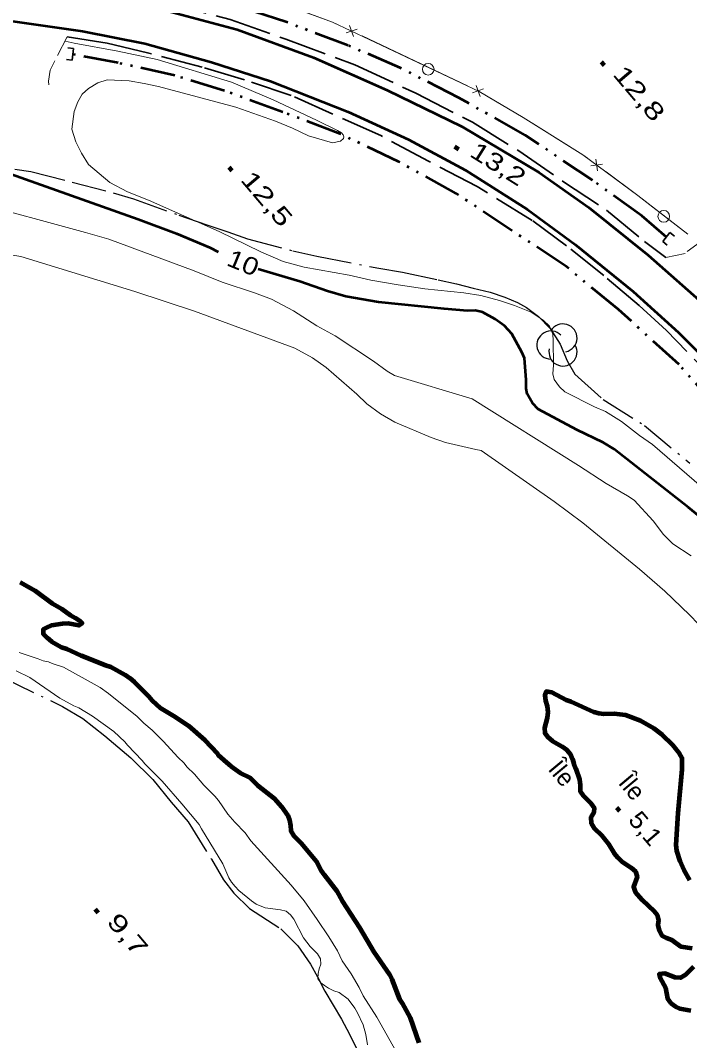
# Model space of a CAD drawing. Extents: x 386081 to 389416, y 5130568 to 5134082.
# Drawn here: x 387637.5 to 387752.2, y 5133349 to 5133523.9 of the extents above; entities that cross this region are included whole.
import ezdxf
from ezdxf.enums import TextEntityAlignment as Align

# ---------------------------------------------------------------- set-up
doc = ezdxf.new("R2010")
doc.units = 0
doc.header["$LTSCALE"] = 1.2
for name, pattern in [('DASH_DOUBLE_DOT', [9.2, 5, -1.2, 0.3, -1.2, 0.3, -1.2]), ('DOT_DASHED', [7.7, 5, -1.2, 0.3, -1.2]), ('LONG_DASHED', [7.5, 6, -1.5]), ('MEDIUM_DASHED', [4.5, 3, -1.5])]:
    doc.linetypes.add(name, pattern=pattern)
for name, color, linetype, lineweight in [('1', 7, 'Continuous', 53), ('19', 7, 'Continuous', 13), ('2', 7, 'Continuous', 13), ('21', 7, 'LONG_DASHED', 35), ('26', 7, 'Continuous', 35), ('3', 7, 'Continuous', 140), ('36', 7, 'Continuous', 13), ('37', 7, 'Continuous', 13), ('4', 7, 'DASH_DOUBLE_DOT', 53), ('41', 7, 'DOT_DASHED', 25), ('44', 7, 'Continuous', 25)]:
    doc.layers.add(name, color=color, linetype=linetype, lineweight=lineweight)
doc.layers.add('8', color=7, linetype='Continuous')

msp = doc.modelspace()

# ---------------------------------------------------------------- linework, layer by layer
at = {"layer": '1'}
for points in [[(387634, 5133498.22), (387657.68, 5133489.8)], [(387657.68, 5133489.8), (387664.23, 5133487.38), (387669.93, 5133484.95), (387671.38, 5133484.24)], [(387757.92, 5133435.51), (387752, 5133440.37), (387739.25, 5133450.41), (387737.36, 5133451.5), (387732.86, 5133453.68), (387726.21, 5133457.26), (387725.23, 5133458.28), (387724.32, 5133459.86), (387724.15, 5133460.76), (387724.17, 5133462.3), (387723.86, 5133466.01), (387723.44, 5133467), (387721.7, 5133470.16), (387720.46, 5133471.55), (387718.87, 5133472.7), (387716.69, 5133473.87), (387715.45, 5133474.18), (387714.13, 5133474.13), (387710.12, 5133474.44), (387698.85, 5133475.62), (387693.23, 5133476.59), (387690.11, 5133477.46), (387685.34, 5133479.13), (387678.25, 5133481.26)]]:
    msp.add_lwpolyline(points, dxfattribs=at)
at = {"layer": '19', "linetype": 'MEDIUM_DASHED'}
for points in [[(387645.5, 5133521.09), (387643.35, 5133516.97), (387642.6, 5133515.36), (387642.27, 5133513.5), (387642.33, 5133512.88)], [(387754.68, 5133486.4), (387751.39, 5133483.96), (387748.09, 5133483.23)]]:
    msp.add_lwpolyline(points, dxfattribs=at)
at = {"layer": '2'}
for points in [[(387691.83, 5133505.04), (387688.23, 5133506.83), (387680.77, 5133510.31), (387673.67, 5133513.3), (387660.93, 5133517.23), (387654.19, 5133518.65), (387646.68, 5133520.01), (387645.12, 5133520.36)], [(387771.46, 5133429), (387745.83, 5133451.2), (387743.58, 5133452.7), (387740.51, 5133455.11), (387737.75, 5133456.84), (387735.9, 5133457.63), (387730.77, 5133460.24), (387729.85, 5133461.05), (387728.95, 5133462.32), (387728.75, 5133463.28), (387728.82, 5133464.8), (387728.8, 5133469.03), (387728.76, 5133470.12), (387728.15, 5133471.45), (387727.07, 5133472.53), (387725.02, 5133473.85), (387722.14, 5133475.04), (387719.62, 5133475.88), (387716.38, 5133476.71), (387713.49, 5133477.17), (387706.77, 5133477.86), (387702.21, 5133478.56), (387697.53, 5133479.39), (387693.8, 5133480.21), (387686.12, 5133481.62), (387682.51, 5133482.57), (387678.66, 5133484.25), (387671.56, 5133487.72), (387659.41, 5133493.11), (387655.8, 5133494.54), (387652.79, 5133496.1), (387649.17, 5133499.23), (387647.96, 5133501.17), (387646.99, 5133503.1), (387646.26, 5133505.28), (387646.67, 5133508.31), (387647.32, 5133509.95), (387648.04, 5133511.29), (387649.12, 5133512.26), (387650.73, 5133513.18), (387652.35, 5133513.73), (387656.14, 5133513.57), (387658.66, 5133513.1), (387661.13, 5133512.57), (387674.41, 5133509.06), (387681.2, 5133506.61), (387684.09, 5133505.42), (387686.86, 5133504.1), (387690.94, 5133502.91), (387692.32, 5133503.22), (387692.86, 5133503.65), (387692.92, 5133503.95), (387692.8, 5133504.31), (387692.5, 5133504.62), (387691.83, 5133505.04)], [(387752.46, 5133432.09), (387749.3, 5133434.16), (387747.73, 5133435.76), (387745.92, 5133438.12), (387742.66, 5133441.63), (387741.54, 5133442.4), (387737.87, 5133444.48), (387733.15, 5133447.58), (387714.92, 5133459), (387701.6, 5133463.01), (387700.33, 5133463.74), (387697.98, 5133465.46), (387691.4, 5133469.83), (387688.27, 5133471.55), (387684.3, 5133474.09), (387680.49, 5133476.08), (387677.59, 5133477.22), (387672.06, 5133479.03), (387667.24, 5133480.95), (387652.62, 5133486.4), (387648.65, 5133487.55), (387628.84, 5133492.92)], [(387762.22, 5133413.4), (387758.97, 5133416.43), (387756.94, 5133417.79), (387753.68, 5133420.37), (387752.16, 5133422), (387747.94, 5133426.04), (387743.59, 5133429.8), (387733.88, 5133437.76), (387728.95, 5133441.41), (387716.47, 5133450.16), (387715.55, 5133450.3), (387710.35, 5133451.51), (387707.86, 5133452.41), (387701.66, 5133455.03), (387699.18, 5133456.46), (387696.83, 5133458.17), (387695.14, 5133459.8), (387689.9, 5133464.38), (387687.56, 5133466.03), (387684.52, 5133467.73), (387667.29, 5133474.07), (387657.07, 5133477.44), (387637.55, 5133483.41), (387634.86, 5133483.87)], [(387637.24, 5133415.52), (387640.51, 5133414.44), (387641.36, 5133414.08), (387642.27, 5133413.9), (387642.93, 5133413.6), (387644.87, 5133413.01), (387651.16, 5133409.51), (387652.56, 5133408.49), (387657.46, 5133404.56), (387658.62, 5133403.41), (387660.07, 5133402.2), (387662.01, 5133400.26), (387664.44, 5133397.59), (387665.53, 5133396.51), (387666.01, 5133395.9), (387667.29, 5133394.63)], [(387636.72, 5133412.38), (387639.08, 5133411.23), (387644.22, 5133407.68), (387646.64, 5133406.36), (387647.49, 5133406), (387649.84, 5133404.61), (387653.47, 5133401.96), (387655.35, 5133400.21), (387655.83, 5133399.6), (387658.32, 5133397), (387658.8, 5133396.4), (387661.77, 5133393.44), (387665.16, 5133389.56), (387668.13, 5133385.99), (387668.49, 5133385.27), (387672.19, 5133379.27), (387673.17, 5133376.84), (387673.65, 5133376.11), (387674.26, 5133375.39), (387674.93, 5133374.72), (387677.1, 5133372.91), (387677.89, 5133372.37), (387679.4, 5133371.71), (387682.05, 5133371.37), (387683.02, 5133371.13), (387683.74, 5133370.53), (387684.35, 5133369.8), (387685.99, 5133366.59), (387687.14, 5133365.07), (387688.41, 5133363.81), (387688.9, 5133362.96), (387688.96, 5133362.05), (387688.66, 5133361.25), (387688.49, 5133360.46), (387688.43, 5133359.55), (387688.98, 5133358.88), (387689.58, 5133358.4), (387690.3, 5133357.92), (387691.21, 5133357.5), (387692.12, 5133357.2), (387693.63, 5133356.06), (387694.78, 5133354.54), (387695.26, 5133353.69), (387696.24, 5133351.63), (387696.67, 5133349.99), (387696.97, 5133348.23)], [(387667.29, 5133394.63), (387668.92, 5133392.75), (387670.8, 5133390.87), (387671.41, 5133390.15), (387673.05, 5133387.78), (387674.2, 5133386.39), (387676.02, 5133384.57), (387676.99, 5133383.24), (387683.91, 5133375.61), (387686.09, 5133372.94), (387688.34, 5133369.73), (387690.34, 5133366.76), (387691.8, 5133364.33), (387692.65, 5133362.63), (387694.17, 5133360.38), (387695.51, 5133358.08), (387696.24, 5133356.62), (387698.55, 5133352.98), (387703.41, 5133344.36)]]:
    msp.add_lwpolyline(points, dxfattribs=at)
at = {"layer": '21'}
for points in [[(387599.75, 5133532.84), (387601.89, 5133532.54), (387609.45, 5133532.48), (387619.69, 5133532.65), (387629.58, 5133532), (387639.8, 5133530.88), (387650.25, 5133529.34), (387662.34, 5133526.96), (387673.43, 5133524.05), (387682.97, 5133520.68), (387694.82, 5133516.3), (387705.25, 5133511.43), (387714.94, 5133506.44), (387722.9, 5133501.53), (387730.58, 5133496.24), (387737.94, 5133491.37), (387744.44, 5133486.01), (387748.09, 5133483.23)], [(387759.67, 5133458.47), (387757.96, 5133460.62), (387748.24, 5133470.72), (387743.56, 5133475.01), (387737.45, 5133480.16), (387731.09, 5133485.25), (387725.22, 5133489.61), (387715.74, 5133495.44), (387707.45, 5133499.75), (387699.23, 5133504.15), (387683.91, 5133511.05), (387675.91, 5133513.72), (387668.63, 5133515.88), (387659.24, 5133518.38), (387652.34, 5133520), (387645.5, 5133521.09)]]:
    msp.add_lwpolyline(points, dxfattribs=at)
at = {"layer": '21', "linetype": 'Continuous', "lineweight": 53}
for points in [[(387625.34, 5133530.63), (387638.01, 5133529.58), (387651.54, 5133527.78), (387662.63, 5133525.55), (387674.6, 5133522.33), (387687.73, 5133517.53), (387700.31, 5133511.96), (387713.13, 5133505.74), (387726.38, 5133497.84), (387734.89, 5133491.82), (387745.09, 5133483.63), (387753.79, 5133475.92), (387762.19, 5133467.34), (387784.62, 5133443.72), (387796.18, 5133430.5), (387805.66, 5133420.45), (387809.82, 5133416.34), (387814.58, 5133411.84), (387819.83, 5133407.05), (387824.83, 5133403.19), (387835.34, 5133395.84), (387846.6, 5133388.36)], [(387635.73, 5133523.84), (387648.1, 5133522.08), (387658.8, 5133519.94), (387670.24, 5133516.78), (387680.36, 5133513.48), (387693.67, 5133508.26), (387703.99, 5133503.49), (387713.79, 5133498.25), (387724.39, 5133491.5), (387732.58, 5133485.51), (387742.51, 5133477.42), (387750.26, 5133470.4), (387757.99, 5133462.69), (387766.53, 5133453.68), (387776.03, 5133443.48), (387786.06, 5133432.45), (387795.09, 5133422.76), (387808.07, 5133409.71), (387813.55, 5133404.62), (387820.48, 5133398.8), (387834.76, 5133388.62), (387844.35, 5133383.3)]]:
    msp.add_lwpolyline(points, dxfattribs=at)
at = {"layer": '26'}
for p, q in [((387646.58, 5133519.09), (387645.59, 5133519.21)), ((387646.58, 5133519.09), (387646.34, 5133517.08)), ((387646.34, 5133517.08), (387645.35, 5133517.2)), ((387747.57, 5133485.97), (387748.81, 5133487.56)), ((387748.81, 5133487.56), (387749.6, 5133486.94)), ((387747.57, 5133485.97), (387748.36, 5133485.35))]:
    msp.add_line(p, q, dxfattribs=at)
at = {"layer": '3'}
for p, q in [((387737.03, 5133516.83), (387737.54, 5133516.22)), ((387711.87, 5133502.29), (387712.54, 5133501.86)), ((387673.22, 5133498.76), (387673.73, 5133498.15)), ((387739.67, 5133388.94), (387740.18, 5133388.33)), ((387650.27, 5133371.47), (387650.78, 5133370.86))]:
    msp.add_line(p, q, dxfattribs=at)
at = {"layer": '36'}
for centre in [(387707.368, 5133515.53), (387747.748, 5133490.31)]:
    msp.add_circle(centre, 1, dxfattribs=at)
at = {"layer": '37'}
for p, q in [((387693.29, 5133521.76), (387695.17, 5133522.43)), ((387694.57, 5133521.15), (387693.89, 5133523.04)), ((387696.04, 5133521.24), (387705.08, 5133516.96)), ((387705.08, 5133516.96), (387714.11, 5133512.68)), ((387714.98, 5133511.49), (387716.86, 5133512.16)), ((387716.26, 5133510.88), (387715.58, 5133512.77)), ((387736.41, 5133498.12), (387736.12, 5133500.1)), ((387735.27, 5133498.97), (387737.25, 5133499.26)), ((387745.86, 5133491.91), (387751.85, 5133487.28))]:
    msp.add_line(p, q, dxfattribs=at)
for points in [[(387564.56, 5133537.47), (387579.9, 5133539.62), (387585.81, 5133540.07), (387591.61, 5133539.3), (387603.67, 5133538.41), (387621.77, 5133537.78), (387636.84, 5133536.32), (387651.72, 5133534.34), (387660.35, 5133532.9), (387669.06, 5133530.5), (387679.99, 5133527.66), (387690.99, 5133523.63), (387716.08, 5133511.75), (387723.67, 5133507.25), (387733.88, 5133500.88), (387743.31, 5133493.88), (387751.85, 5133487.28)], [(387683.09, 5133526.52), (387690.99, 5133523.63), (387692.42, 5133522.95)], [(387717.65, 5133510.82), (387723.67, 5133507.25), (387726.22, 5133505.66)], [(387726.22, 5133505.66), (387733.88, 5133500.88), (387734.66, 5133500.3)], [(387737.87, 5133497.92), (387743.31, 5133493.88), (387745.86, 5133491.91)]]:
    msp.add_lwpolyline(points, dxfattribs=at)
at = {"layer": '4'}
for points in [[(387748.19, 5133486.76), (387744.01, 5133490.38), (387735.51, 5133496.51), (387724, 5133504.24), (387712.62, 5133510.63), (387702.57, 5133515.79), (387693.63, 5133519.62), (387683.16, 5133523.59), (387671.65, 5133527.34), (387659.52, 5133530.32), (387646.55, 5133532.68), (387632.64, 5133534.24), (387620.03, 5133535.41), (387609.07, 5133535.58), (387593.31, 5133536.08), (387590.56, 5133536.63), (387586.33, 5133537.19), (387577.86, 5133536.84), (387565.73, 5133535.59), (387561.84, 5133534.76), (387563.74, 5133533.47)], [(387757.23, 5133457.18), (387750.37, 5133464.88), (387739.99, 5133474.32), (387730.98, 5133481.74), (387712.19, 5133494.22), (387702.36, 5133499.65), (387692.2, 5133504.49), (387682.46, 5133508.18), (387672.44, 5133511.84), (387663.95, 5133514.47), (387654.22, 5133516.62), (387646.47, 5133518.09)]]:
    msp.add_lwpolyline(points, dxfattribs=at)
at = {"layer": '4', "linetype": 'Continuous', "lineweight": 90}
for points in [[(387637.44, 5133427.59), (387639.17, 5133426.61), (387640.03, 5133426.11), (387642.98, 5133423.89), (387644.58, 5133423.02), (387646.06, 5133421.91), (387646.86, 5133421.48), (387647.66, 5133420.93), (387648.03, 5133420.56), (387647.48, 5133420.13), (387645.63, 5133420.5), (387644.71, 5133420.44), (387642.8, 5133420.13), (387641.94, 5133419.76), (387641.38, 5133419.46), (387641.38, 5133418.72), (387642.06, 5133418.04), (387642.8, 5133417.42), (387644.52, 5133416.43), (387645.45, 5133416.12), (387647.91, 5133415.01), (387652.03, 5133413.34), (387652.96, 5133413.03), (387655.42, 5133411.68), (387656.22, 5133411.12), (387656.96, 5133410.5), (387659.48, 5133407.97), (387660.04, 5133407.3), (387661.45, 5133406), (387663.98, 5133404.46), (387666.26, 5133402.92), (387669.09, 5133400.45), (387671.18, 5133398.23), (387671.36, 5133397.92), (387672.78, 5133396.63), (387673.52, 5133396.01), (387675.12, 5133394.9), (387676.78, 5133394.1), (387678.13, 5133392.74), (387681.02, 5133390.46), (387682.25, 5133389.1), (387683.3, 5133387.56), (387683.61, 5133386.76), (387683.79, 5133385.84), (387683.85, 5133384.91), (387684.35, 5133384.05), (387685.64, 5133382.76), (387688.16, 5133379.74), (387688.96, 5133378.2), (387689.51, 5133377.4), (387691.73, 5133374.56), (387692.65, 5133372.9), (387695.6, 5133368.34), (387698.06, 5133364.15), (387700.71, 5133360.27), (387701.14, 5133359.47), (387702.43, 5133356.08), (387702.92, 5133355.35), (387704.28, 5133352.88), (387705.75, 5133348.57)], [(387752.23, 5133376.47), (387751.24, 5133378.19), (387750.57, 5133379.73), (387750.01, 5133381.52), (387749.89, 5133382.5), (387750.2, 5133387.98), (387750.88, 5133395.42), (387750.88, 5133397.39), (387750.45, 5133398.19), (387749.28, 5133399.61), (387747.5, 5133401.39), (387746.02, 5133402.5), (387743.75, 5133403.8), (387741.17, 5133404.79), (387739.26, 5133404.97), (387737.48, 5133404.92), (387736.62, 5133405.04), (387735.76, 5133405.29), (387731.89, 5133407.08), (387731.03, 5133407.32), (387728.57, 5133408.68), (387727.58, 5133408.81), (387727.34, 5133408.19), (387727.46, 5133407.21), (387727.77, 5133406.28), (387727.89, 5133405.3), (387727.77, 5133404.31), (387727.28, 5133402.59), (387727.34, 5133401.67), (387727.89, 5133400.99), (387728.63, 5133400.37), (387730.35, 5133399.39), (387731.15, 5133398.83), (387731.76, 5133398.09), (387732.13, 5133397.23), (387732.32, 5133396.43), (387732.69, 5133395.57), (387733.3, 5133393.72), (387733.42, 5133392.74), (387733.42, 5133391.75), (387733.91, 5133391.01), (387735.27, 5133389.66), (387735.82, 5133388.86), (387735.76, 5133388.06), (387735.27, 5133387.19), (387735.33, 5133386.27), (387735.82, 5133385.41), (387737.11, 5133384.12), (387738.28, 5133382.7), (387739.26, 5133381.1), (387739.87, 5133380.36), (387740.55, 5133379.68), (387742.15, 5133378.57), (387742.89, 5133377.96), (387743.19, 5133377.03), (387742.58, 5133375.31), (387742.82, 5133374.45), (387744.05, 5133373.09), (387746.08, 5133371.18), (387746.63, 5133370.51), (387746.82, 5133369.58), (387746.76, 5133368.78), (387746.94, 5133367.86), (387747.43, 5133367), (387748.23, 5133366.57), (387749.15, 5133366.26), (387750.69, 5133365.09), (387752.59, 5133364.78)], [(387752.84, 5133361.58), (387751.49, 5133360.23), (387750.63, 5133359.74), (387749.7, 5133359.8), (387747.92, 5133360.48), (387746.94, 5133360.35), (387747.12, 5133359.68), (387748.05, 5133358.01), (387748.41, 5133356.17), (387748.97, 5133355.37), (387749.77, 5133354.81), (387750.5, 5133354.44), (387752.41, 5133354.14)]]:
    msp.add_lwpolyline(points, dxfattribs=at)
at = {"layer": '41'}
for points in [[(387636.53, 5133498.38), (387639.25, 5133497.99), (387646.32, 5133496.17), (387653.37, 5133494.36), (387656.86, 5133493.29), (387664.63, 5133490.51), (387669.44, 5133488.84), (387673.05, 5133487.64), (387676.42, 5133486.45), (387684.18, 5133484.4), (387688.26, 5133483.46), (387698.89, 5133481.43), (387702.97, 5133480.72), (387709.09, 5133479.43), (387712.21, 5133478.72), (387715.09, 5133478.01), (387717.97, 5133477.3), (387720.49, 5133476.47), (387722.65, 5133475.51), (387724.21, 5133474.67), (387726.25, 5133473.11), (387728.3, 5133471.07), (387729.99, 5133468.41), (387731.2, 5133465.52), (387732.53, 5133463.22), (387737.34, 5133458.9), (387744.43, 5133454.46), (387752.2, 5133447.99)], [(387634.33, 5133411.31), (387644.67, 5133406.26), (387648.18, 5133404.22), (387651.92, 5133401.2), (387656.4, 5133397.46), (387660.15, 5133393.72), (387663.29, 5133389.85), (387666.2, 5133386.47), (387670.2, 5133380.05), (387672.26, 5133376.54), (387674.08, 5133374.24), (387676.74, 5133371.59), (387682.12, 5133368.1), (387685.02, 5133365.21), (387687.2, 5133362.06), (387688.41, 5133359.88), (387689.63, 5133357.46), (387691.08, 5133355.04), (387692.53, 5133352.62), (387693.87, 5133350.08), (387699.88, 5133337.98)]]:
    msp.add_lwpolyline(points, dxfattribs=at)
at = {"layer": '44'}
for centre, start, end in [((387730.475, 5133469.448), 282.26917, 149.72626), ((387728.405, 5133468.245), 44.11537, 269.80396), ((387730.475, 5133467.041), 166.93686, 29.62122)]:
    msp.add_arc(centre, 2.407, start, end, dxfattribs=at)

# ---------------------------------------------------------------- texts
at = {"layer": '1', "width": 1.2}
msp.add_text('10', height=3, rotation=337.756, dxfattribs=at).set_placement((387675.097, 5133480.96), align=Align.CENTER)
at = {"layer": '3'}
for s, rotation, width, p in [('12,8   ', 310.294, 1.4, (387738.86, 5133514.61)), ('13,2   ', 327.931, 1.3, (387714.28, 5133500.73)), ('12,5   ', 310.294, 1.4, (387675.05, 5133496.54)), ('5,1    ', 310.294, 1.1, (387741.5, 5133386.72)), ('9,7    ', 310.294, 1.45, (387652.1, 5133369.25))]:
    msp.add_text(s, height=3, rotation=rotation, dxfattribs=dict(at, width=width)).set_placement(p)
at = {"layer": '8'}
for p in [(387727.77, 5133395.45), (387739.81, 5133393.1)]:
    msp.add_text('Île', height=3, rotation=309.89, dxfattribs=at).set_placement(p)

doc.saveas('drawing.dxf')
